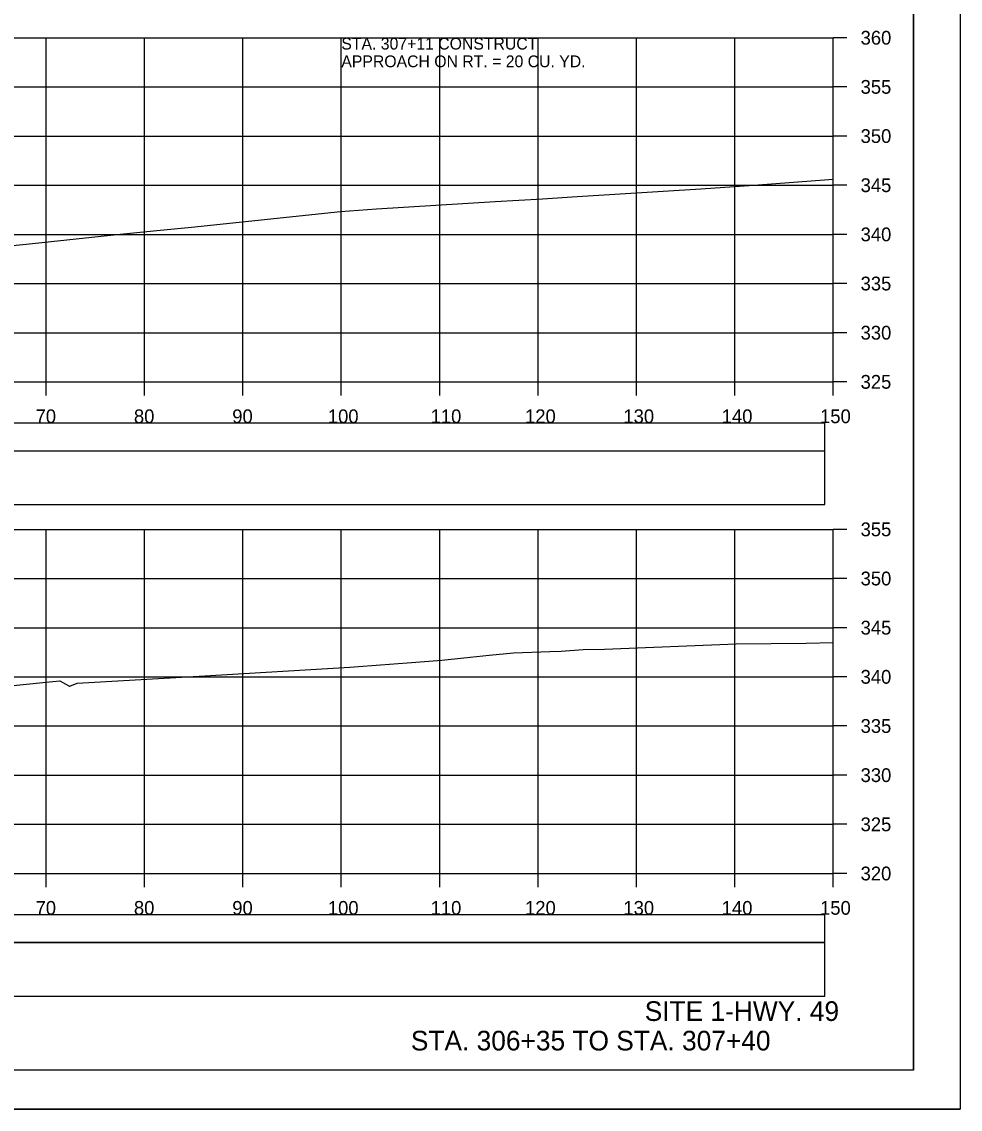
# Model space of a CAD drawing. Extents: x 1368122 to 1710785, y 373130 to 557566.
# Drawn here: x 1369423.1 to 1369518.5, y 373770.3 to 373880.9 of the extents above; entities that cross this region are included whole.
import ezdxf

# ---------------------------------------------------------------- set-up
doc = ezdxf.new("R2010")
doc.units = 0
for name, color, linetype in [('R_Axis', 7, 'Continuous'), ('R_Axis Annot', 7, 'Continuous'), ('R_Border', 7, 'Continuous'), ('R_Draft', 7, 'Continuous'), ('R_Exist Surface', 7, 'Continuous'), ('R_Grid', 7, 'Continuous'), ('R_No Plot', 7, 'Continuous'), ('R_Water Annot', 7, 'Continuous')]:
    doc.layers.add(name, color=color, linetype=linetype)

msp = doc.modelspace()

# ---------------------------------------------------------------- linework, layer by layer
for points in [[(1369206.41, 373837.32), (1369504.71, 373837.32), (1369504.71, 373840.13), (1369206.41, 373840.13)], [(1369206.41, 373831.85), (1369504.71, 373831.85), (1369504.71, 373837.26), (1369206.41, 373837.26)], [(1369206.41, 373787.32), (1369504.71, 373787.32), (1369504.71, 373790.13), (1369206.41, 373790.13)], [(1369206.41, 373781.85), (1369504.71, 373781.85), (1369504.71, 373787.26), (1369206.41, 373787.26)]]:
    msp.add_lwpolyline(points, close=True)
at = {"layer": 'R_Axis'}
for p, q in [((1369505.56, 373844.32), (1369505.56, 373879.32)), ((1369506.96, 373879.32), (1369505.56, 373879.32)), ((1369506.96, 373874.32), (1369505.56, 373874.32)), ((1369506.96, 373869.32), (1369505.56, 373869.32)), ((1369506.96, 373864.32), (1369505.56, 373864.32)), ((1369506.96, 373859.32), (1369505.56, 373859.32)), ((1369506.96, 373854.32), (1369505.56, 373854.32)), ((1369506.96, 373849.32), (1369505.56, 373849.32)), ((1369205.56, 373844.32), (1369505.56, 373844.32)), ((1369425.56, 373842.92), (1369425.56, 373844.32)), ((1369435.56, 373842.92), (1369435.56, 373844.32)), ((1369445.56, 373842.92), (1369445.56, 373844.32)), ((1369455.56, 373842.92), (1369455.56, 373844.32)), ((1369465.56, 373842.92), (1369465.56, 373844.32)), ((1369475.56, 373842.92), (1369475.56, 373844.32)), ((1369485.56, 373842.92), (1369485.56, 373844.32)), ((1369495.56, 373842.92), (1369495.56, 373844.32)), ((1369505.56, 373842.92), (1369505.56, 373844.32)), ((1369506.96, 373844.32), (1369505.56, 373844.32)), ((1369505.56, 373794.32), (1369505.56, 373829.32)), ((1369506.96, 373829.32), (1369505.56, 373829.32)), ((1369506.96, 373824.32), (1369505.56, 373824.32)), ((1369506.96, 373819.32), (1369505.56, 373819.32)), ((1369506.96, 373814.32), (1369505.56, 373814.32)), ((1369506.96, 373809.32), (1369505.56, 373809.32)), ((1369506.96, 373804.32), (1369505.56, 373804.32)), ((1369506.96, 373799.32), (1369505.56, 373799.32)), ((1369205.56, 373794.32), (1369505.56, 373794.32)), ((1369425.56, 373792.92), (1369425.56, 373794.32)), ((1369435.56, 373792.92), (1369435.56, 373794.32)), ((1369445.56, 373792.92), (1369445.56, 373794.32)), ((1369455.56, 373792.92), (1369455.56, 373794.32)), ((1369465.56, 373792.92), (1369465.56, 373794.32)), ((1369475.56, 373792.92), (1369475.56, 373794.32)), ((1369485.56, 373792.92), (1369485.56, 373794.32)), ((1369495.56, 373792.92), (1369495.56, 373794.32)), ((1369505.56, 373792.92), (1369505.56, 373794.32)), ((1369506.96, 373794.32), (1369505.56, 373794.32))]:
    msp.add_line(p, q, dxfattribs=at)
at = {"layer": 'R_Border'}
for q in [(1369513.74, 373979.78), (1369197.56, 373774.32)]:
    msp.add_line((1369513.74, 373774.32), q, dxfattribs=at)
at = {"layer": 'R_Exist Surface'}
for points in [[(1369418.67, 373857.86), (1369423.51, 373858.32), (1369432.74, 373859.32), (1369436.79, 373859.72), (1369440.32, 373860.04), (1369455.46, 373861.65), (1369459.14, 373861.92), (1369471.2, 373862.67), (1369476.01, 373862.94), (1369479.53, 373863.16), (1369492.1, 373863.96), (1369497.52, 373864.34), (1369505.56, 373864.95)], [(1369418.79, 373813.1), (1369426.22, 373813.84), (1369426.94, 373813.9), (1369427.86, 373813.4), (1369427.9, 373813.37), (1369427.94, 373813.38), (1369428.7, 373813.68), (1369428.7, 373813.68), (1369441.67, 373814.41), (1369456.41, 373815.32), (1369457.32, 373815.37), (1369462.69, 373815.77), (1369465.77, 373816.02), (1369468.67, 373816.31), (1369470.58, 373816.54), (1369473.08, 373816.75), (1369476.77, 373816.88), (1369477.91, 373816.92), (1369480.16, 373817.09), (1369482.31, 373817.14), (1369495.7, 373817.66), (1369502.81, 373817.74), (1369505.56, 373817.82)]]:
    msp.add_lwpolyline(points, dxfattribs=at)
at = {"layer": 'R_Grid'}
for p, q in [((1369205.56, 373879.32), (1369505.56, 373879.32)), ((1369425.56, 373844.32), (1369425.56, 373879.32)), ((1369435.56, 373844.32), (1369435.56, 373879.32)), ((1369445.56, 373844.32), (1369445.56, 373879.32)), ((1369455.56, 373844.32), (1369455.56, 373879.32)), ((1369465.56, 373844.32), (1369465.56, 373879.32)), ((1369475.56, 373844.32), (1369475.56, 373879.32)), ((1369485.56, 373844.32), (1369485.56, 373879.32)), ((1369495.56, 373844.32), (1369495.56, 373879.32)), ((1369505.56, 373844.32), (1369505.56, 373879.32)), ((1369205.56, 373874.32), (1369505.56, 373874.32)), ((1369205.56, 373869.32), (1369505.56, 373869.32)), ((1369205.56, 373864.32), (1369505.56, 373864.32)), ((1369205.56, 373859.32), (1369505.56, 373859.32)), ((1369205.56, 373854.32), (1369505.56, 373854.32)), ((1369205.56, 373849.32), (1369505.56, 373849.32)), ((1369205.56, 373844.32), (1369505.56, 373844.32)), ((1369205.56, 373829.32), (1369505.56, 373829.32)), ((1369425.56, 373794.32), (1369425.56, 373829.32)), ((1369435.56, 373794.32), (1369435.56, 373829.32)), ((1369445.56, 373794.32), (1369445.56, 373829.32)), ((1369455.56, 373794.32), (1369455.56, 373829.32)), ((1369465.56, 373794.32), (1369465.56, 373829.32)), ((1369475.56, 373794.32), (1369475.56, 373829.32)), ((1369485.56, 373794.32), (1369485.56, 373829.32)), ((1369495.56, 373794.32), (1369495.56, 373829.32)), ((1369505.56, 373794.32), (1369505.56, 373829.32)), ((1369205.56, 373824.32), (1369505.56, 373824.32)), ((1369205.56, 373819.32), (1369505.56, 373819.32)), ((1369205.56, 373814.32), (1369505.56, 373814.32)), ((1369205.56, 373809.32), (1369505.56, 373809.32)), ((1369205.56, 373804.32), (1369505.56, 373804.32)), ((1369205.56, 373799.32), (1369505.56, 373799.32)), ((1369205.56, 373794.32), (1369505.56, 373794.32))]:
    msp.add_line(p, q, dxfattribs=at)
at = {"layer": 'R_No Plot'}
msp.add_line((1369185.16, 373770.34), (1369518.49, 373770.34), dxfattribs=at)
for points in [[(1369185.15, 373983.68), (1369518.49, 373983.68), (1369518.49, 373770.34), (1369185.15, 373770.34)], [(1369431.48, 373979.78), (1369451.1, 373979.78), (1369451.1, 373969.9), (1369467.21, 373969.9), (1369490.41, 373969.9), (1369490.53, 373941.75), (1369513.74, 373941.75), (1369513.74, 373774.32), (1369197.56, 373774.32), (1369197.56, 373979.78)]]:
    msp.add_lwpolyline(points, close=True, dxfattribs=at)

# ---------------------------------------------------------------- texts
at = {"layer": 'R_Axis Annot'}
for s, p in [('360', (1369508.36, 373878.62)), ('355', (1369508.36, 373873.62)), ('350', (1369508.36, 373868.62)), ('345', (1369508.36, 373863.62)), ('340', (1369508.36, 373858.62)), ('335', (1369508.36, 373853.62)), ('330', (1369508.36, 373848.62)), ('325', (1369508.36, 373843.62)), ('70', (1369424.47, 373840.12)), ('80', (1369434.47, 373840.12)), ('90', (1369444.47, 373840.12)), ('100', (1369454.19, 373840.12)), ('110', (1369464.64, 373840.12)), ('120', (1369474.24, 373840.12)), ('130', (1369484.24, 373840.12)), ('140', (1369494.24, 373840.12)), ('150', (1369504.24, 373840.12)), ('355', (1369508.36, 373828.62)), ('350', (1369508.36, 373823.62)), ('345', (1369508.36, 373818.62)), ('340', (1369508.36, 373813.62)), ('335', (1369508.36, 373808.62)), ('330', (1369508.36, 373803.62)), ('325', (1369508.36, 373798.62)), ('320', (1369508.36, 373793.62)), ('70', (1369424.47, 373790.12)), ('80', (1369434.47, 373790.12)), ('90', (1369444.47, 373790.12)), ('100', (1369454.19, 373790.12)), ('110', (1369464.64, 373790.12)), ('120', (1369474.24, 373790.12)), ('130', (1369484.24, 373790.12)), ('140', (1369494.24, 373790.12)), ('150', (1369504.24, 373790.12))]:
    msp.add_text(s, height=1.4, dxfattribs=at).set_placement(p)
at = {"layer": 'R_Draft'}
for s, p in [('SITE 1-HWY. 49', (1369486.41, 373779.32)), ('STA. 306+35 TO STA. 307+40', (1369462.63, 373776.32))]:
    msp.add_text(s, height=2, dxfattribs=at).set_placement(p)
at = {"layer": 'R_Water Annot'}
for s, p in [('STA. 307+11 CONSTRUCT', (1369455.56, 373878.12)), ('APPROACH ON RT. = 20 CU. YD.', (1369455.56, 373876.32))]:
    msp.add_text(s, height=1.2, dxfattribs=at).set_placement(p)

doc.saveas('drawing.dxf')
